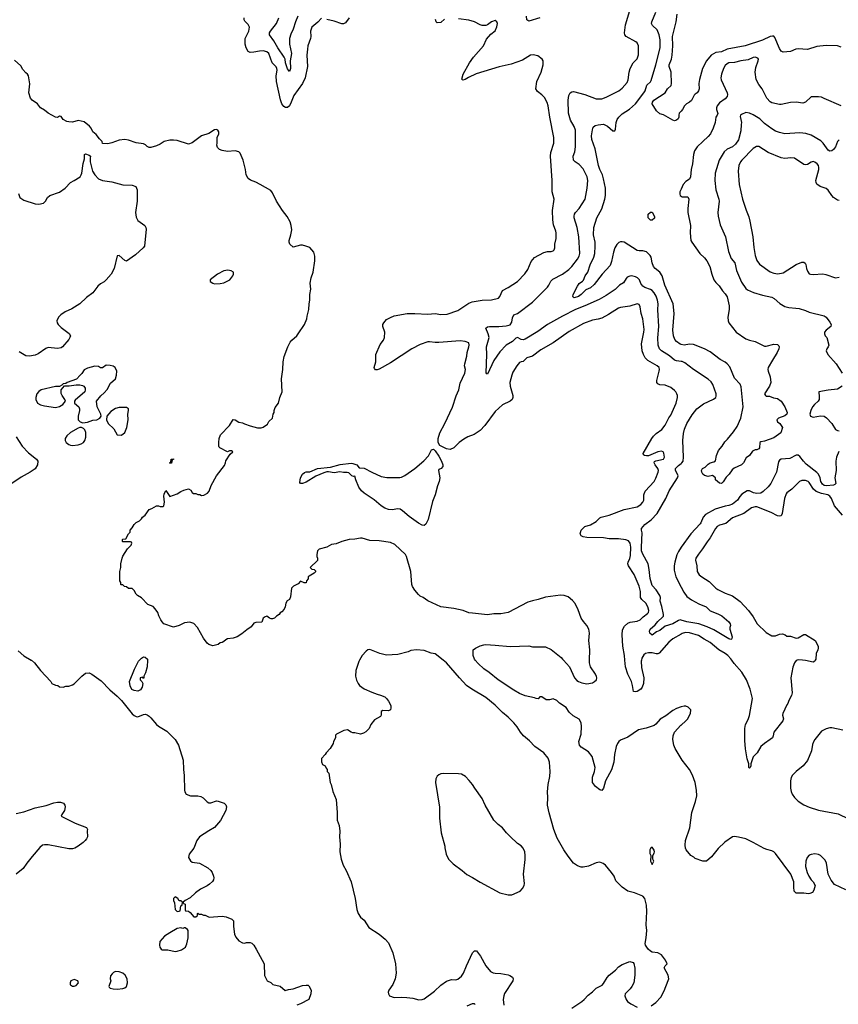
# Model space of a CAD drawing. Header units: inches. Extents: x 1678809 to 1859548, y 384609 to 522868.
# Tile 352 of 386: x 1822926 to 1831680, y 466319 to 476851. Entities that reach past the tile are written whole.
import ezdxf

# ---------------------------------------------------------------- set-up
doc = ezdxf.new("R2010")
doc.units = ezdxf.units.IN
doc.header["$MEASUREMENT"] = 0
for name, color, linetype in [('B8426', 7, 'Continuous'), ('B8427', 7, 'Continuous'), ('B8436', 7, 'Continuous'), ('B8437', 7, 'Continuous')]:
    doc.layers.add(name, color=color, linetype=linetype)

msp = doc.modelspace()

# ---------------------------------------------------------------- linework, layer by layer
at = {"layer": 'B8426', "color": 5}
for points, elevation in [([(1823051, 470000), (1823084, 469970), (1823147, 469890), (1823258, 469770), (1823270, 469752), (1823310, 469732), (1823334, 469730), (1823353, 469713), (1823390, 469712), (1823420, 469720), (1823450, 469721), (1823490, 469736), (1823510, 469747), (1823590, 469830), (1823630, 469862), (1823670, 469863), (1823699, 469850), (1823798, 469778), (1823890, 469681), (1823970, 469616), (1824016, 469570), (1824130, 469426), (1824150, 469407), (1824170, 469397), (1824190, 469395), (1824250, 469417), (1824270, 469421), (1824290, 469414), (1824310, 469402), (1824330, 469382), (1824390, 469311), (1824410, 469294), (1824500, 469240), (1824590, 469151), (1824626, 469090), (1824673, 468930), (1824677, 468830), (1824686, 468766), (1824687, 468610), (1824691, 468590), (1824707, 468567), (1824754, 468550), (1824830, 468548), (1824862, 468542), (1824887, 468527), (1824930, 468485), (1824950, 468475), (1824970, 468475), (1825030, 468495), (1825050, 468493), (1825112, 468470), (1825130, 468452), (1825136, 468430), (1825131, 468390), (1825074, 468286), (1825010, 468210), (1824950, 468176), (1824850, 468110), (1824821, 468070), (1824790, 467989), (1824737, 467923), (1824730, 467890), (1824752, 467852), (1824770, 467840), (1824850, 467827), (1824939, 467779), (1824971, 467751), (1824986, 467730), (1825000, 467690), (1825002, 467670), (1824998, 467650), (1824987, 467633), (1824957, 467603), (1824930, 467585), (1824859, 467550), (1824805, 467510), (1824750, 467458), (1824694, 467430), (1824674, 467410), (1824678, 467398), (1824694, 467390), (1824694, 467330), (1824698, 467318), (1824730, 467314), (1824750, 467302), (1824790, 467254), (1824810, 467254), (1824826, 467270), (1824826, 467290), (1824830, 467292), (1824842, 467282), (1824870, 467282), (1824890, 467272), (1824910, 467271), (1824952, 467252), (1825090, 467260), (1825135, 467255), (1825196, 467230), (1825213, 467210), (1825211, 467150), (1825223, 467070), (1825236, 467036), (1825270, 466998), (1825310, 466976), (1825330, 466971), (1825350, 466978), (1825390, 466978), (1825410, 466971), (1825430, 466951), (1825454, 466910), (1825539, 466750), (1825545, 466625), (1825574, 466570), (1825610, 466552), (1825634, 466530), (1825711, 466511), (1825765, 466465), (1825802, 466478), (1825850, 466485), (1825950, 466518), (1825990, 466525), (1826010, 466522), (1826017, 466517), (1826042, 466470), (1826038, 466430), (1826018, 466370), (1825930, 466323), (1825891, 466309)], 420), ([(1824294, 470000), (1824291, 469929), (1824270, 469866), (1824252, 469830), (1824252, 469808), (1824247, 469807), (1824238, 469818), (1824214, 469810), (1824214, 469790), (1824233, 469773), (1824242, 469750), (1824236, 469710), (1824218, 469682), (1824190, 469669), (1824150, 469674), (1824127, 469687), (1824106, 469726), (1824101, 469770), (1824155, 469905), (1824198, 469990), (1824208, 470000)], 420), ([(1826560, 470000), (1826553, 469987), (1826522, 469890), (1826518, 469830), (1826526, 469786), (1826544, 469750), (1826561, 469730), (1826610, 469694), (1826690, 469657), (1826750, 469635), (1826786, 469626), (1826830, 469606), (1826850, 469591), (1826870, 469562), (1826894, 469514), (1826896, 469490), (1826891, 469470), (1826870, 469459), (1826810, 469462), (1826792, 469450), (1826792, 469410), (1826784, 469396), (1826720, 469360), (1826681, 469310), (1826665, 469270), (1826627, 469233), (1826602, 469218), (1826570, 469209), (1826510, 469224), (1826490, 469224), (1826469, 469229), (1826430, 469253), (1826394, 469246), (1826314, 469210), (1826304, 469196), (1826302, 469170), (1826282, 469130), (1826278, 469110), (1826245, 469055), (1826202, 469010), (1826192, 468990), (1826152, 468948), (1826152, 468912), (1826165, 468885), (1826194, 468870), (1826204, 468844), (1826214, 468830), (1826214, 468810), (1826232, 468792), (1826246, 468690), (1826256, 468670), (1826274, 468594), (1826311, 468511), (1826321, 468370), (1826321, 468290), (1826341, 468230), (1826351, 468170), (1826347, 468110), (1826353, 468030), (1826351, 467950), (1826364, 467870), (1826386, 467806), (1826419, 467750), (1826470, 467630), (1826515, 467450), (1826531, 467331), (1826547, 467290), (1826570, 467250), (1826610, 467219), (1826661, 467141), (1826770, 467070), (1826835, 467015), (1826870, 466976), (1826916, 466870), (1826945, 466750), (1826953, 466650), (1826942, 466590), (1826915, 466530), (1826875, 466470), (1826868, 466450), (1826871, 466430), (1826881, 466410), (1826930, 466392), (1827010, 466396), (1827067, 466393), (1827130, 466384), (1827193, 466367), (1827230, 466370), (1827250, 466378), (1827362, 466458), (1827430, 466525), (1827490, 466567), (1827545, 466585), (1827590, 466581), (1827610, 466586), (1827650, 466621), (1827672, 466650), (1827703, 466730), (1827769, 466870), (1827790, 466891), (1827810, 466892), (1827853, 466833), (1827910, 466731), (1827962, 466670), (1827990, 466656), (1828010, 466652), (1828070, 466649), (1828150, 466635), (1828168, 466628), (1828195, 466610), (1828203, 466590), (1828201, 466570), (1828110, 466433), (1828102, 466410), (1828095, 466370), (1828102, 466310)], 440), ([(1829678, 466302), (1829730, 466339), (1829784, 466396), (1829819, 466461), (1829834, 466510), (1829867, 466590), (1829862, 466630), (1829819, 466710), (1829828, 466730), (1829849, 466750), (1829832, 466790), (1829790, 466846), (1829750, 466869), (1829690, 466876), (1829670, 466887), (1829645, 466910), (1829618, 466950), (1829613, 466970), (1829627, 467030), (1829631, 467109), (1829626, 467170), (1829634, 467310), (1829630, 467378), (1829610, 467449), (1829590, 467477), (1829502, 467510), (1829430, 467530), (1829370, 467570), (1829301, 467641), (1829282, 467690), (1829256, 467730), (1829190, 467806), (1829165, 467825), (1829130, 467838), (1829110, 467836), (1829090, 467832), (1829010, 467798), (1828950, 467784), (1828930, 467785), (1828890, 467801), (1828850, 467830), (1828790, 467905), (1828744, 467970), (1828675, 468095), (1828637, 468190), (1828587, 468367), (1828571, 468450), (1828575, 468530), (1828570, 468590), (1828576, 468670), (1828594, 468754), (1828598, 468810), (1828593, 468910), (1828579, 468950), (1828530, 469007), (1828436, 469076), (1828377, 469137), (1828315, 469190), (1828282, 469230), (1828247, 469287), (1828210, 469330), (1828150, 469391), (1828090, 469440), (1828010, 469520), (1827910, 469600), (1827760, 469690), (1827704, 469730), (1827628, 469810), (1827490, 469970), (1827453, 470000)], 440), ([(1830000, 469499), (1829950, 469482), (1829910, 469460), (1829835, 469405), (1829776, 469370), (1829730, 469317), (1829710, 469301), (1829627, 469273), (1829544, 469256), (1829430, 469175), (1829350, 469143), (1829333, 469130), (1829318, 469110), (1829305, 469075), (1829288, 468992), (1829278, 468910), (1829254, 468826), (1829192, 468708), (1829170, 468629), (1829150, 468605), (1829130, 468612), (1829082, 468650), (1829050, 468690), (1829052, 468750), (1829073, 468810), (1829080, 468850), (1829047, 468970), (1829010, 469020), (1828929, 469069), (1828911, 469091), (1828906, 469130), (1828930, 469210), (1828934, 469290), (1828930, 469330), (1828910, 469369), (1828844, 469404), (1828802, 469442), (1828770, 469494), (1828700, 469540), (1828670, 469568), (1828630, 469588), (1828590, 469575), (1828556, 469576), (1828510, 469608), (1828490, 469608), (1828470, 469588), (1828450, 469589), (1828430, 469598), (1828330, 469619), (1828270, 469645), (1828210, 469679), (1828041, 469790), (1827947, 469867), (1827890, 469908), (1827830, 469964), (1827798, 470000)], 420), ([(1828741, 470000), (1828806, 469930), (1828859, 469810), (1828883, 469783), (1828903, 469770), (1828936, 469756), (1828990, 469747), (1829050, 469759), (1829073, 469770), (1829094, 469790), (1829098, 469810), (1829094, 469826), (1829084, 469850), (1829030, 469930), (1829020, 469970), (1829021, 470000)], 420), ([(1829574, 470000), (1829571, 469989), (1829577, 469923), (1829600, 469810), (1829597, 469750), (1829583, 469710), (1829570, 469690), (1829530, 469664), (1829510, 469660), (1829490, 469663), (1829479, 469730), (1829467, 469770), (1829429, 469850), (1829406, 469930), (1829398, 470000)], 380), ([(1830000, 468949), (1829935, 469055), (1829920, 469090), (1829910, 469150), (1829915, 469190), (1829930, 469230), (1829997, 469303), (1830000, 469305)], 420), ([(1822890, 468358), (1822970, 468379), (1823090, 468420), (1823210, 468444), (1823290, 468474), (1823330, 468481), (1823361, 468481), (1823395, 468470), (1823409, 468450), (1823413, 468430), (1823405, 468390), (1823378, 468350), (1823371, 468330), (1823518, 468258), (1823642, 468210), (1823651, 468190), (1823647, 468173), (1823650, 468110), (1823642, 468090), (1823628, 468070), (1823605, 468050), (1823550, 468010), (1823515, 467990), (1823490, 467981), (1823450, 467980), (1823230, 468025), (1823190, 468026), (1823170, 468020), (1823143, 467997), (1823061, 467899), (1823004, 467830), (1822962, 467770), (1822890, 467712)], 380), ([(1828830, 466278), (1828939, 466350), (1828964, 466370), (1829004, 466416), (1829050, 466451), (1829089, 466490), (1829155, 466525), (1829170, 466541), (1829210, 466607), (1829230, 466630), (1829296, 466684), (1829330, 466719), (1829370, 466744), (1829450, 466775), (1829486, 466766), (1829494, 466754), (1829504, 466704), (1829504, 466630), (1829493, 466550), (1829473, 466510), (1829456, 466484), (1829401, 466430), (1829398, 466410), (1829411, 466370), (1829425, 466350), (1829462, 466322), (1829530, 466288)], 440), ([(1827710, 466303), (1827767, 466327), (1827787, 466327), (1827796, 466316)], 420)]:
    msp.add_lwpolyline(points, dxfattribs=dict(at, elevation=elevation))
for points, elevation in [([(1827453, 468787), (1827430, 468785), (1827407, 468773), (1827390, 468759), (1827375, 468730), (1827373, 468690), (1827414, 468426), (1827416, 468310), (1827432, 468152), (1827471, 468010), (1827471, 467991), (1827486, 467926), (1827511, 467871), (1827561, 467821), (1827659, 467750), (1827707, 467707), (1827770, 467675), (1827850, 467625), (1828061, 467510), (1828150, 467488), (1828190, 467488), (1828279, 467530), (1828304, 467556), (1828321, 467590), (1828325, 467610), (1828315, 467710), (1828332, 467868), (1828332, 467910), (1828327, 467950), (1828310, 467989), (1828290, 468013), (1828250, 468039), (1828172, 468112), (1828132, 468152), (1828090, 468205), (1828042, 468242), (1827995, 468290), (1827903, 468450), (1827870, 468519), (1827792, 468632), (1827770, 468670), (1827734, 468714), (1827695, 468755), (1827650, 468779), (1827617, 468783)], 460), ([(1829690, 467998), (1829670, 467986), (1829666, 467970), (1829666, 467930), (1829674, 467910), (1829672, 467850), (1829690, 467814), (1829708, 467850), (1829698, 467870), (1829698, 467910), (1829710, 467934), (1829713, 467950), (1829710, 467966)], 440), ([(1824590, 467469), (1824571, 467450), (1824571, 467430), (1824583, 467403), (1824590, 467334), (1824610, 467312), (1824630, 467314), (1824642, 467318), (1824648, 467372), (1824662, 467378), (1824666, 467410), (1824650, 467426), (1824630, 467426), (1824618, 467450)], 420), ([(1824650, 467138), (1824610, 467129), (1824530, 467084), (1824474, 467046), (1824426, 466990), (1824421, 466950), (1824425, 466930), (1824438, 466910), (1824450, 466901), (1824510, 466903), (1824590, 466883), (1824610, 466886), (1824657, 466903), (1824698, 466930), (1824715, 466965), (1824729, 467030), (1824728, 467108), (1824720, 467120), (1824695, 467135), (1824685, 467135), (1824670, 467128)], 420), ([(1823951, 466669), (1823930, 466659), (1823914, 466646), (1823898, 466622), (1823895, 466590), (1823899, 466570), (1823881, 466510), (1823883, 466503), (1823892, 466490), (1823925, 466485), (1823970, 466481), (1824030, 466486), (1824050, 466494), (1824067, 466510), (1824079, 466550), (1824076, 466590), (1824055, 466630), (1824030, 466653), (1823990, 466666)], 420), ([(1823510, 466584), (1823472, 466570), (1823465, 466550), (1823466, 466530), (1823470, 466526), (1823491, 466511), (1823510, 466511), (1823530, 466518), (1823555, 466550), (1823548, 466570)], 420)]:
    msp.add_lwpolyline(points, close=True, dxfattribs=dict(at, elevation=elevation))
at = {"layer": 'B8427', "color": 5}
for points, elevation in [([(1830000, 473195), (1829950, 473202), (1829930, 473209), (1829875, 473255), (1829788, 473308), (1829769, 473329), (1829754, 473370), (1829749, 473449), (1829760, 473570), (1829751, 473749), (1829754, 473810), (1829748, 473850), (1829733, 473893), (1829712, 473930), (1829690, 473954), (1829670, 473966), (1829610, 473988), (1829590, 474002), (1829570, 474030), (1829553, 474070), (1829534, 474090), (1829510, 474102), (1829470, 474110), (1829450, 474108), (1829423, 474097), (1829410, 474084), (1829383, 474037), (1829340, 474010), (1829295, 473965), (1829199, 473901), (1829121, 473859), (1828970, 473791), (1828870, 473752), (1828730, 473681), (1828570, 473590), (1828466, 473514), (1828330, 473433), (1828310, 473426), (1828290, 473430), (1828250, 473451), (1828230, 473444), (1828195, 473410), (1828130, 473368), (1828060, 473300), (1827996, 473204), (1827930, 473059), (1827922, 473062), (1827914, 473074), (1827920, 473270), (1827918, 473350), (1827945, 473450), (1827937, 473490), (1827912, 473550), (1827930, 473564), (1827951, 473569), (1828050, 473569), (1828130, 473578), (1828172, 473588), (1828190, 473616), (1828197, 473663), (1828210, 473693), (1828250, 473710), (1828411, 473830), (1828569, 473991), (1828585, 474010), (1828607, 474053), (1828626, 474074), (1828731, 474129), (1828800, 474180), (1828830, 474210), (1828892, 474290), (1828910, 474322), (1828915, 474350), (1828907, 474530), (1828889, 474630), (1828855, 474730), (1828854, 474750), (1828859, 474770), (1828871, 474789), (1828909, 474831), (1828972, 474930), (1828993, 475050), (1829001, 475130), (1828994, 475170), (1828950, 475257), (1828910, 475301), (1828867, 475330), (1828848, 475350), (1828846, 475390), (1828861, 475439), (1828869, 475490), (1828869, 475669), (1828857, 475710), (1828815, 475775), (1828796, 475850), (1828792, 475990), (1828798, 476041), (1828811, 476069), (1828830, 476080), (1828850, 476083), (1828970, 476050), (1829090, 476006), (1829130, 476003), (1829150, 476006), (1829197, 476023), (1829334, 476090), (1829370, 476117), (1829422, 476178), (1829433, 476207), (1829443, 476290), (1829453, 476330), (1829486, 476390), (1829529, 476431), (1829545, 476475), (1829542, 476570), (1829530, 476602), (1829516, 476616), (1829410, 476670), (1829396, 476690), (1829393, 476710), (1829405, 476795), (1829450, 476950)], 360), ([(1830000, 473378), (1829990, 473380), (1829950, 473408), (1829933, 473430), (1829917, 473470), (1829911, 473530), (1829924, 473710), (1829913, 473810), (1829825, 474010), (1829798, 474110), (1829770, 474150), (1829720, 474190), (1829705, 474210), (1829689, 474250), (1829678, 474310), (1829669, 474330), (1829630, 474369), (1829590, 474380), (1829550, 474379), (1829530, 474383), (1829390, 474471), (1829370, 474476), (1829350, 474475), (1829332, 474468), (1829310, 474448), (1829289, 474410), (1829275, 474365), (1829256, 474264), (1829239, 474221), (1829155, 474130), (1829070, 474018), (1829030, 473984), (1828979, 473961), (1828932, 473910), (1828901, 473890), (1828857, 473877), (1828843, 473883), (1828840, 473890), (1828844, 473910), (1828890, 474002), (1828910, 474029), (1828946, 474054), (1828955, 474065), (1828974, 474110), (1829001, 474150), (1829027, 474230), (1829066, 474310), (1829077, 474350), (1829081, 474430), (1829079, 474470), (1829061, 474550), (1829065, 474630), (1829099, 474730), (1829152, 474828), (1829183, 474930), (1829189, 474970), (1829190, 475050), (1829169, 475150), (1829158, 475190), (1829129, 475250), (1829115, 475290), (1829081, 475470), (1829043, 475570), (1829041, 475610), (1829050, 475674), (1829060, 475700), (1829080, 475720), (1829112, 475728), (1829170, 475733), (1829213, 475713), (1829270, 475664), (1829290, 475661), (1829299, 475681), (1829303, 475750), (1829317, 475783), (1829333, 475807), (1829370, 475843), (1829447, 475893), (1829510, 475952), (1829602, 476070), (1829615, 476090), (1829634, 476150), (1829673, 476187), (1829680, 476200), (1829730, 476370), (1829774, 476550), (1829775, 476635), (1829764, 476690), (1829742, 476742), (1829693, 476790), (1829683, 476810), (1829685, 476830), (1829730, 476930)], 340), ([(1826152, 476868), (1826114, 476826), (1826050, 476771), (1826036, 476730), (1826040, 476670), (1826037, 476650), (1826009, 476570), (1826003, 476537), (1825998, 476470), (1826004, 476350), (1825979, 476230), (1825950, 476170), (1825859, 476041), (1825830, 475968), (1825810, 475931), (1825790, 475911), (1825770, 475911), (1825750, 475923), (1825730, 475951), (1825714, 475994), (1825673, 476190), (1825668, 476250), (1825679, 476310), (1825677, 476330), (1825667, 476347), (1825627, 476390), (1825591, 476490), (1825569, 476509), (1825530, 476518), (1825490, 476516), (1825430, 476503), (1825390, 476500), (1825370, 476511), (1825347, 476550), (1825337, 476590), (1825336, 476630), (1825339, 476650), (1825377, 476730), (1825382, 476770), (1825370, 476801), (1825334, 476834), (1825326, 476850), (1825326, 476870)], 380), ([(1825899, 476890), (1825875, 476830), (1825851, 476750), (1825824, 476696), (1825813, 476650), (1825810, 476590), (1825833, 476490), (1825820, 476410), (1825822, 476330), (1825810, 476297), (1825790, 476325), (1825770, 476389), (1825765, 476430), (1825755, 476450), (1825687, 476550), (1825645, 476625), (1825598, 476690), (1825599, 476710), (1825607, 476730), (1825672, 476810), (1825696, 476870)], 360), ([(1826448, 476872), (1826410, 476818), (1826390, 476808), (1826370, 476808), (1826290, 476837), (1826210, 476854)], 380), ([(1829398, 470000), (1829393, 470050), (1829375, 470150), (1829370, 470270), (1829374, 470326), (1829395, 470365), (1829430, 470395), (1829454, 470406), (1829530, 470417), (1829562, 470430), (1829595, 470465), (1829641, 470499), (1829650, 470510), (1829654, 470530), (1829643, 470570), (1829622, 470610), (1829579, 470650), (1829564, 470670), (1829564, 470736), (1829552, 470790), (1829496, 470916), (1829436, 471010), (1829431, 471030), (1829433, 471050), (1829451, 471089), (1829459, 471121), (1829460, 471210), (1829453, 471253), (1829437, 471277), (1829408, 471288), (1829330, 471298), (1829230, 471298), (1829170, 471309), (1828990, 471313), (1828950, 471321), (1828930, 471330), (1828918, 471350), (1828930, 471390), (1828970, 471430), (1829030, 471446), (1829090, 471482), (1829130, 471522), (1829145, 471530), (1829230, 471551), (1829390, 471611), (1829530, 471640), (1829570, 471665), (1829590, 471689), (1829599, 471710), (1829602, 471770), (1829614, 471806), (1829711, 471910), (1829730, 471948), (1829752, 472010), (1829757, 472030), (1829751, 472050), (1829721, 472090), (1829712, 472110), (1829716, 472124), (1829730, 472134), (1829810, 472149), (1829820, 472170), (1829816, 472216), (1829808, 472228), (1829790, 472235), (1829750, 472228), (1829650, 472185), (1829630, 472184), (1829606, 472190), (1829598, 472198), (1829595, 472210), (1829686, 472370), (1829705, 472395), (1829734, 472426), (1829793, 472467), (1829830, 472514), (1829869, 472591), (1829890, 472622), (1829947, 472750), (1829962, 472810), (1829961, 472830), (1829955, 472850), (1829943, 472870), (1829930, 472885), (1829890, 472915), (1829830, 472941), (1829770, 472946), (1829750, 472955), (1829741, 472970), (1829739, 472990), (1829765, 473090), (1829768, 473110), (1829763, 473130), (1829743, 473150), (1829644, 473204), (1829615, 473235), (1829596, 473270), (1829583, 473310), (1829576, 473384), (1829601, 473510), (1829603, 473537), (1829588, 473650), (1829571, 473710), (1829561, 473781), (1829550, 473805), (1829530, 473811), (1829450, 473786), (1829350, 473773), (1829330, 473766), (1829222, 473698), (1829150, 473660), (1829112, 473648), (1829050, 473637), (1828957, 473603), (1828803, 473517), (1828630, 473394), (1828500, 473320), (1828410, 473251), (1828350, 473235), (1828310, 473196), (1828290, 473193), (1828270, 473183), (1828242, 473150), (1828201, 473079), (1828189, 473050), (1828169, 472971), (1828170, 472930), (1828201, 472830), (1828200, 472810), (1828193, 472790), (1828170, 472770), (1828090, 472730), (1828010, 472661), (1827901, 472510), (1827850, 472455), (1827787, 472413), (1827720, 472390), (1827675, 472365), (1827627, 472330), (1827570, 472271), (1827530, 472254), (1827490, 472260), (1827418, 472298), (1827400, 472330), (1827402, 472370), (1827419, 472430), (1827473, 472530), (1827553, 472707), (1827592, 472828), (1827622, 472890), (1827638, 472962), (1827688, 473070), (1827693, 473110), (1827684, 473150), (1827686, 473170), (1827707, 473253), (1827711, 473290), (1827730, 473350), (1827733, 473370), (1827730, 473393), (1827690, 473410), (1827635, 473415), (1827410, 473398), (1827370, 473398), (1827310, 473406), (1827290, 473404), (1827210, 473376), (1827118, 473330), (1826890, 473180), (1826770, 473113), (1826750, 473106), (1826730, 473107), (1826721, 473121), (1826718, 473130), (1826733, 473190), (1826736, 473270), (1826782, 473378), (1826818, 473422), (1826828, 473452), (1826830, 473510), (1826810, 473569), (1826811, 473590), (1826820, 473610), (1826850, 473643), (1826890, 473667), (1826930, 473684), (1827070, 473709), (1827150, 473710), (1827290, 473701), (1827370, 473710), (1827430, 473699), (1827499, 473701), (1827610, 473742), (1827730, 473818), (1827766, 473834), (1827870, 473850), (1827970, 473854), (1828047, 473873), (1828060, 473890), (1828090, 473955), (1828150, 473985), (1828249, 474051), (1828328, 474132), (1828360, 474180), (1828396, 474264), (1828432, 474308), (1828530, 474362), (1828570, 474373), (1828610, 474370), (1828630, 474378), (1828641, 474390), (1828648, 474410), (1828648, 474450), (1828662, 474510), (1828663, 474570), (1828661, 474590), (1828635, 474655), (1828627, 474710), (1828624, 474810), (1828641, 474930), (1828621, 475010), (1828619, 475130), (1828603, 475390), (1828607, 475430), (1828637, 475530), (1828639, 475590), (1828595, 475810), (1828576, 475930), (1828566, 475966), (1828539, 476019), (1828510, 476047), (1828462, 476082), (1828447, 476110), (1828457, 476190), (1828504, 476290), (1828524, 476370), (1828524, 476410), (1828513, 476430), (1828466, 476466), (1828416, 476476), (1828390, 476473), (1828302, 476418), (1828183, 476377), (1828054, 476346), (1827808, 476272), (1827727, 476233), (1827690, 476210), (1827664, 476204), (1827654, 476214), (1827668, 476270), (1827736, 476390), (1827780, 476450), (1827886, 476570), (1827918, 476642), (1827964, 476696), (1828010, 476732), (1828030, 476774), (1828034, 476810), (1828028, 476830), (1828010, 476842), (1827970, 476828), (1827930, 476795), (1827910, 476789), (1827870, 476789), (1827850, 476795), (1827790, 476829), (1827730, 476847), (1827618, 476862)], 380), ([(1827470, 476858), (1827430, 476822), (1827390, 476818), (1827378, 476830), (1827374, 476854)], 380), ([(1828489, 476871), (1828370, 476835), (1828350, 476850), (1828347, 476890)], 360), ([(1830000, 475874), (1829979, 475850), (1829973, 475830), (1829975, 475810), (1829968, 475790), (1829950, 475776), (1829930, 475771), (1829910, 475776), (1829810, 475832), (1829770, 475845), (1829737, 475877), (1829690, 475950), (1829693, 475970), (1829709, 475990), (1829827, 476070), (1829854, 476110), (1829891, 476149), (1829897, 476170), (1829891, 476289), (1829871, 476350), (1829873, 476370), (1829898, 476430), (1829904, 476470), (1829909, 476570), (1829907, 476673), (1829945, 476830), (1829956, 476910)], 320), ([(1829021, 470000), (1829024, 470110), (1829013, 470210), (1829018, 470290), (1829013, 470330), (1828990, 470372), (1828954, 470414), (1828932, 470450), (1828899, 470539), (1828866, 470606), (1828839, 470639), (1828790, 470676), (1828750, 470690), (1828710, 470694), (1828550, 470675), (1828470, 470648), (1828410, 470636), (1828361, 470619), (1828151, 470510), (1828070, 470495), (1827997, 470497), (1827930, 470486), (1827770, 470501), (1827730, 470508), (1827670, 470530), (1827570, 470553), (1827430, 470570), (1827290, 470634), (1827241, 470670), (1827210, 470684), (1827190, 470701), (1827150, 470750), (1827128, 470788), (1827121, 470810), (1827108, 470950), (1827061, 471110), (1827050, 471130), (1826937, 471237), (1826890, 471258), (1826770, 471277), (1826670, 471280), (1826590, 471304), (1826570, 471306), (1826510, 471295), (1826450, 471290), (1826371, 471270), (1826310, 471245), (1826262, 471238), (1826212, 471210), (1826130, 471189), (1826111, 471170), (1826105, 471130), (1826105, 471110), (1826111, 471090), (1826110, 471066), (1826034, 470990), (1826050, 470974), (1826074, 470970), (1826090, 470954), (1826090, 470946), (1826074, 470930), (1826020, 470900), (1826012, 470890), (1826012, 470870), (1825992, 470850), (1825990, 470828), (1825968, 470828), (1825930, 470846), (1825904, 470816), (1825854, 470790), (1825834, 470770), (1825822, 470678), (1825811, 470649), (1825787, 470633), (1825771, 470610), (1825765, 470570), (1825755, 470545), (1825730, 470518), (1825712, 470508), (1825702, 470490), (1825672, 470470), (1825652, 470450), (1825630, 470442), (1825617, 470443), (1825598, 470450), (1825570, 470469), (1825550, 470462), (1825530, 470448), (1825514, 470406), (1825450, 470404), (1825430, 470395), (1825403, 470357), (1825354, 470326), (1825300, 470280), (1825250, 470249), (1825210, 470235), (1825150, 470228), (1825130, 470218), (1825110, 470198), (1825090, 470188), (1825070, 470186), (1825050, 470168), (1824990, 470155), (1824950, 470169), (1824930, 470182), (1824890, 470235), (1824829, 470350), (1824790, 470393), (1824745, 470405), (1824690, 470399), (1824630, 470369), (1824570, 470354), (1824469, 470389), (1824450, 470409), (1824437, 470430), (1824414, 470474), (1824402, 470510), (1824375, 470550), (1824353, 470573), (1824296, 470596), (1824228, 470668), (1824186, 470690), (1824170, 470706), (1824150, 470746), (1824130, 470766), (1824090, 470768), (1824070, 470786), (1824048, 470788), (1824030, 470806), (1824010, 470806), (1824006, 470810), (1824006, 470830), (1823998, 470850), (1823998, 470950), (1824008, 470990), (1824008, 471030), (1824022, 471090), (1824029, 471111), (1824078, 471190), (1824118, 471230), (1824126, 471250), (1824122, 471262), (1824110, 471266), (1824030, 471266), (1824026, 471270), (1824026, 471290), (1824030, 471294), (1824062, 471298), (1824088, 471352), (1824106, 471370), (1824106, 471390), (1824130, 471414), (1824149, 471451), (1824170, 471472), (1824208, 471492), (1824228, 471512), (1824238, 471530), (1824268, 471552), (1824310, 471611), (1824338, 471622), (1824390, 471652), (1824412, 471652), (1824430, 471642), (1824456, 471644), (1824468, 471652), (1824473, 471690), (1824466, 471754), (1824470, 471774), (1824490, 471814), (1824530, 471752), (1824610, 471778), (1824650, 471805), (1824682, 471818), (1824730, 471831), (1824757, 471817), (1824770, 471794), (1824784, 471784), (1824810, 471782), (1824830, 471772), (1824852, 471772), (1824870, 471762), (1824896, 471764), (1824935, 471785), (1824954, 471806), (1824975, 471870), (1825029, 471970), (1825116, 472084), (1825128, 472110), (1825129, 472131), (1825176, 472204), (1825206, 472230), (1825190, 472238), (1825170, 472238), (1825148, 472228), (1825066, 472270), (1825058, 472278), (1825055, 472290), (1825055, 472330), (1825059, 472370), (1825074, 472410), (1825170, 472511), (1825210, 472575), (1825230, 472571), (1825270, 472547), (1825310, 472539), (1825330, 472527), (1825390, 472506), (1825470, 472487), (1825510, 472487), (1825530, 472491), (1825577, 472523), (1825590, 472552), (1825628, 472590), (1825638, 472630), (1825648, 472650), (1825649, 472670), (1825658, 472702), (1825693, 472750), (1825709, 472810), (1825732, 472870), (1825724, 473010), (1825741, 473110), (1825742, 473190), (1825753, 473247), (1825795, 473350), (1825820, 473400), (1825837, 473423), (1825889, 473470), (1825905, 473490), (1825970, 473591), (1825995, 473650), (1825999, 473681), (1826019, 473750), (1826021, 473810), (1826029, 473850), (1826029, 473910), (1826041, 473970), (1826034, 474034), (1826044, 474090), (1826063, 474150), (1826081, 474270), (1826083, 474323), (1826070, 474366), (1826030, 474415), (1825986, 474430), (1825950, 474439), (1825930, 474439), (1825850, 474418), (1825815, 474450), (1825807, 474470), (1825807, 474490), (1825827, 474550), (1825837, 474603), (1825830, 474649), (1825817, 474690), (1825786, 474746), (1825736, 474810), (1825673, 474910), (1825630, 474998), (1825610, 475023), (1825498, 475090), (1825450, 475114), (1825394, 475134), (1825370, 475152), (1825348, 475190), (1825340, 475250), (1825317, 475350), (1825283, 475423), (1825270, 475439), (1825230, 475450), (1825150, 475440), (1825092, 475452), (1825064, 475464), (1825043, 475483), (1825034, 475510), (1825039, 475530), (1825037, 475590), (1825054, 475630), (1825055, 475650), (1825046, 475670), (1825030, 475675), (1825010, 475674), (1824950, 475633), (1824870, 475609), (1824770, 475534), (1824730, 475521), (1824610, 475559), (1824570, 475564), (1824530, 475562), (1824470, 475549), (1824430, 475519), (1824390, 475501), (1824330, 475485), (1824310, 475485), (1824290, 475495), (1824270, 475514), (1824250, 475523), (1824170, 475534), (1824090, 475564), (1824049, 475571), (1823990, 475564), (1823910, 475533), (1823870, 475525), (1823810, 475526), (1823808, 475550), (1823778, 475578), (1823743, 475623), (1823710, 475650), (1823690, 475690), (1823672, 475712), (1823617, 475757), (1823550, 475773), (1823490, 475755), (1823450, 475758), (1823430, 475762), (1823390, 475782), (1823370, 475815), (1823350, 475818), (1823330, 475806), (1823308, 475808), (1823229, 475850), (1823190, 475884), (1823149, 475909), (1823118, 475950), (1823058, 475990), (1823042, 476010), (1823024, 476070), (1823034, 476166), (1823019, 476250), (1823010, 476268), (1822990, 476282), (1822958, 476318), (1822937, 476357), (1822870, 476419)], 420), ([(1822913, 474993), (1822927, 474950), (1822970, 474922), (1823090, 474881), (1823130, 474877), (1823181, 474890), (1823203, 474910), (1823224, 474950), (1823247, 474970), (1823350, 475006), (1823411, 475050), (1823469, 475111), (1823510, 475130), (1823571, 475169), (1823585, 475190), (1823592, 475210), (1823606, 475314), (1823618, 475362), (1823618, 475410), (1823630, 475418), (1823670, 475402), (1823682, 475390), (1823678, 475370), (1823681, 475330), (1823705, 475230), (1823728, 475190), (1823768, 475148), (1823810, 475130), (1823910, 475118), (1824030, 475086), (1824130, 475080), (1824167, 475067), (1824181, 475030), (1824183, 474910), (1824166, 474790), (1824170, 474738), (1824190, 474703), (1824264, 474650), (1824275, 474630), (1824277, 474610), (1824259, 474430), (1824246, 474410), (1824163, 474337), (1824070, 474269), (1824050, 474275), (1823990, 474327), (1823970, 474324), (1823938, 474190), (1823904, 474130), (1823850, 474068), (1823830, 474048), (1823790, 474026), (1823760, 474000), (1823707, 473930), (1823639, 473881), (1823568, 473810), (1823483, 473757), (1823414, 473726), (1823365, 473695), (1823341, 473670), (1823324, 473630), (1823326, 473610), (1823336, 473590), (1823370, 473558), (1823455, 473495), (1823468, 473470), (1823463, 473450), (1823450, 473430), (1823385, 473350), (1823370, 473341), (1823330, 473334), (1823230, 473345), (1823205, 473335), (1823123, 473277), (1823090, 473262), (1823030, 473252), (1822990, 473256), (1822919, 473299)], 420), ([(1830000, 475040), (1829987, 475010), (1829984, 474984), (1829989, 474969), (1830000, 474963)], 340), ([(1822890, 472390), (1822954, 472290), (1823019, 472219), (1823107, 472150), (1823119, 472130), (1823115, 472090), (1823090, 472047), (1823039, 472010), (1822943, 471957), (1822842, 471890)], 420), ([(1830000, 470429), (1829990, 470431), (1829970, 470425), (1829910, 470388), (1829830, 470362), (1829770, 470319), (1829737, 470303), (1829690, 470267), (1829666, 470290), (1829662, 470310), (1829669, 470330), (1829722, 470378), (1829750, 470415), (1829801, 470459), (1829809, 470470), (1829811, 470490), (1829793, 470573), (1829774, 470630), (1829777, 470670), (1829773, 470690), (1829732, 470752), (1829690, 470799), (1829668, 470872), (1829659, 470970), (1829648, 471030), (1829590, 471134), (1829577, 471170), (1829574, 471210), (1829583, 471363), (1829575, 471390), (1829575, 471410), (1829611, 471450), (1829680, 471500), (1829743, 471570), (1829836, 471730), (1829870, 471810), (1829961, 471950), (1829966, 471970), (1829961, 471990), (1829938, 472030), (1829939, 472050), (1829970, 472083), (1830000, 472104)], 360), ([(1830000, 471210), (1830000, 471210), (1829970, 471162), (1829953, 471127), (1829932, 471050), (1829925, 471010), (1829924, 470964), (1829944, 470890), (1830000, 470780)], 360), ([(1830000, 470279), (1829910, 470228), (1829868, 470192), (1829765, 470075), (1829750, 470069), (1829731, 470069), (1829690, 470079), (1829650, 470078), (1829618, 470070), (1829602, 470058), (1829578, 470022), (1829574, 470000)], 380), ([(1822910, 470101), (1822970, 470047), (1823050, 470001), (1823051, 470000)], 420), ([(1827453, 470000), (1827369, 470069), (1827325, 470075), (1827250, 470105), (1827170, 470112), (1827110, 470103), (1827082, 470090), (1826970, 470062), (1826850, 470055), (1826778, 470070), (1826670, 470115), (1826650, 470109), (1826630, 470095), (1826587, 470050), (1826560, 470000)], 440), ([(1827798, 470000), (1827790, 470010), (1827775, 470050), (1827774, 470110), (1827802, 470130), (1827850, 470153), (1827890, 470165), (1827910, 470167), (1828010, 470161), (1828170, 470145), (1828370, 470153), (1828410, 470144), (1828550, 470141), (1828610, 470114), (1828718, 470030), (1828731, 470011), (1828741, 470000)], 420), ([(1824208, 470000), (1824230, 470022), (1824250, 470034), (1824267, 470033), (1824294, 470010), (1824294, 470000)], 420)]:
    msp.add_lwpolyline(points, dxfattribs=dict(at, elevation=elevation))
for points, elevation in [([(1829670, 474706), (1829647, 474733), (1829646, 474770), (1829670, 474794), (1829690, 474794), (1829713, 474747), (1829713, 474727), (1829690, 474706)], 320), ([(1825152, 474172), (1825110, 474164), (1825041, 474130), (1824962, 474070), (1824962, 474050), (1824990, 474031), (1825010, 474026), (1825070, 474028), (1825110, 474037), (1825172, 474068), (1825205, 474110), (1825214, 474130), (1825212, 474152), (1825186, 474166)], 440), ([(1823850, 473154), (1823810, 473128), (1823790, 473128), (1823770, 473142), (1823730, 473145), (1823650, 473124), (1823616, 473104), (1823590, 473065), (1823571, 473050), (1823534, 473006), (1823434, 472970), (1823420, 472960), (1823390, 472955), (1823378, 472942), (1823352, 472928), (1823310, 472929), (1823156, 472890), (1823130, 472875), (1823108, 472850), (1823098, 472810), (1823099, 472790), (1823116, 472750), (1823150, 472731), (1823190, 472720), (1823310, 472703), (1823350, 472715), (1823386, 472734), (1823415, 472770), (1823409, 472790), (1823379, 472830), (1823369, 472851), (1823368, 472892), (1823407, 472933), (1823454, 472934), (1823530, 472946), (1823570, 472946), (1823599, 472939), (1823611, 472930), (1823626, 472910), (1823627, 472890), (1823621, 472870), (1823520, 472780), (1823511, 472770), (1823511, 472750), (1823558, 472710), (1823566, 472690), (1823567, 472670), (1823551, 472610), (1823552, 472570), (1823571, 472551), (1823600, 472540), (1823650, 472546), (1823710, 472566), (1823750, 472571), (1823782, 472590), (1823798, 472610), (1823795, 472630), (1823756, 472710), (1823749, 472770), (1823792, 472828), (1823830, 472859), (1823863, 472897), (1823896, 472964), (1823949, 473010), (1823962, 473050), (1823964, 473090), (1823948, 473130), (1823925, 473145), (1823892, 473152)], 440), ([(1824070, 472702), (1823990, 472701), (1823950, 472693), (1823900, 472660), (1823858, 472610), (1823856, 472570), (1823871, 472531), (1823934, 472474), (1823970, 472411), (1824010, 472407), (1824030, 472417), (1824050, 472436), (1824072, 472490), (1824086, 472570), (1824083, 472630), (1824089, 472670), (1824088, 472690)], 440), ([(1823570, 472489), (1823550, 472482), (1823470, 472437), (1823430, 472401), (1823411, 472370), (1823411, 472350), (1823422, 472330), (1823450, 472308), (1823470, 472299), (1823490, 472297), (1823550, 472305), (1823585, 472315), (1823609, 472330), (1823624, 472350), (1823633, 472387), (1823634, 472434), (1823623, 472463), (1823610, 472478), (1823588, 472488)], 440), ([(1827250, 471441), (1827230, 471444), (1827190, 471467), (1827090, 471538), (1827019, 471599), (1826995, 471615), (1826970, 471620), (1826910, 471607), (1826870, 471611), (1826830, 471626), (1826790, 471652), (1826716, 471716), (1826610, 471785), (1826581, 471810), (1826551, 471851), (1826520, 471930), (1826510, 471969), (1826494, 471966), (1826478, 471970), (1826445, 472005), (1826429, 472009), (1826390, 472008), (1826350, 472015), (1826290, 472003), (1826230, 472014), (1826210, 472013), (1826177, 472003), (1826093, 471967), (1825990, 471905), (1825949, 471889), (1825929, 471889), (1825922, 471902), (1825929, 471950), (1825952, 471990), (1825970, 472006), (1825990, 472013), (1826030, 472016), (1826110, 472050), (1826250, 472066), (1826353, 472093), (1826470, 472108), (1826490, 472105), (1826530, 472090), (1826556, 472056), (1826610, 472055), (1826690, 472010), (1826790, 471963), (1826853, 471953), (1826990, 471953), (1827010, 471957), (1827044, 471976), (1827150, 472050), (1827249, 472131), (1827296, 472184), (1827330, 472251), (1827350, 472256), (1827370, 472238), (1827410, 472182), (1827438, 472130), (1827451, 472090), (1827451, 472070), (1827434, 472050), (1827410, 472038), (1827405, 472030), (1827418, 471950), (1827412, 471910), (1827394, 471866), (1827369, 471770), (1827342, 471698), (1827294, 471506), (1827270, 471455)], 380), ([(1824530, 472106), (1824529, 472111), (1824542, 472118), (1824546, 472150), (1824570, 472154), (1824570, 472146), (1824558, 472142), (1824550, 472106)], 420)]:
    msp.add_lwpolyline(points, close=True, dxfattribs=dict(at, elevation=elevation))
at = {"layer": 'B8436', "color": 5}
for points, elevation in [([(1831239, 470000), (1831230, 469996), (1831210, 469972), (1831194, 469926), (1831173, 469810), (1831187, 469650), (1831179, 469621), (1831151, 469570), (1831142, 469538), (1831130, 469522), (1831087, 469430), (1831085, 469410), (1831094, 469374), (1831086, 469350), (1830990, 469230), (1830984, 469190), (1830975, 469170), (1830953, 469150), (1830890, 469110), (1830850, 469075), (1830814, 469010), (1830770, 468966), (1830745, 468890), (1830746, 468870), (1830739, 468850), (1830730, 468843), (1830724, 468850), (1830725, 468890), (1830706, 468946), (1830686, 469050), (1830679, 469141), (1830682, 469230), (1830679, 469270), (1830688, 469310), (1830716, 469364), (1830731, 469409), (1830761, 469590), (1830737, 469690), (1830698, 469790), (1830650, 469870), (1830566, 469966), (1830541, 470000)], 380), ([(1831434, 470000), (1831430, 469989), (1831410, 469979), (1831330, 469996), (1831297, 470000)], 380), ([(1830000, 469305), (1830050, 469351), (1830067, 469370), (1830101, 469430), (1830102, 469470), (1830076, 469496), (1830050, 469509), (1830030, 469509), (1830000, 469499)], 420), ([(1831730, 469251), (1831610, 469275), (1831590, 469275), (1831550, 469267), (1831501, 469239), (1831430, 469150), (1831415, 469125), (1831404, 469096), (1831393, 469030), (1831350, 468926), (1831305, 468870), (1831229, 468810), (1831189, 468770), (1831177, 468743), (1831170, 468710), (1831169, 468630), (1831175, 468595), (1831186, 468566), (1831210, 468530), (1831250, 468492), (1831310, 468453), (1831367, 468427), (1831470, 468397), (1831677, 468357), (1831790, 468302)], 420), ([(1831762, 467542), (1831641, 467601), (1831605, 467645), (1831572, 467710), (1831554, 467830), (1831540, 467860), (1831490, 467909), (1831470, 467921), (1831430, 467929), (1831390, 467922), (1831367, 467913), (1831348, 467890), (1831333, 467850), (1831331, 467791), (1831346, 467730), (1831366, 467690), (1831391, 467650), (1831411, 467630), (1831431, 467590), (1831420, 467540), (1831404, 467516), (1831377, 467503), (1831360, 467500), (1831310, 467509), (1831230, 467508), (1831209, 467529), (1831204, 467570), (1831204, 467630), (1831172, 467710), (1831009, 467930), (1830990, 467949), (1830970, 467961), (1830914, 467974), (1830886, 467986), (1830770, 468051), (1830690, 468090), (1830613, 468107), (1830570, 468112), (1830550, 468109), (1830468, 468052), (1830395, 467985), (1830324, 467896), (1830270, 467848), (1830230, 467849), (1830150, 467878), (1830134, 467894), (1830102, 467910), (1830054, 467970), (1830046, 467990), (1830041, 468021), (1830045, 468070), (1830092, 468208), (1830112, 468370), (1830153, 468487), (1830166, 468550), (1830163, 468610), (1830151, 468690), (1830122, 468770), (1830090, 468832), (1830012, 468930), (1830000, 468949)], 420)]:
    msp.add_lwpolyline(points, dxfattribs=dict(at, elevation=elevation))
at = {"layer": 'B8437', "color": 5}
for points, elevation in [([(1831710, 476559), (1831670, 476572), (1831550, 476574), (1831450, 476563), (1831350, 476532), (1831250, 476540), (1831225, 476535), (1831170, 476512), (1831090, 476505), (1831070, 476516), (1831050, 476544), (1831001, 476661), (1830990, 476676), (1830976, 476676), (1830950, 476670), (1830868, 476632), (1830683, 476570), (1830490, 476537), (1830430, 476509), (1830370, 476500), (1830319, 476470), (1830269, 476411), (1830229, 476330), (1830194, 476210), (1830189, 476170), (1830192, 476110), (1830186, 476090), (1830172, 476068), (1830150, 476056), (1830137, 476043), (1830110, 475986), (1830090, 475969), (1830055, 475950), (1830035, 475930), (1830014, 475890), (1830000, 475874)], 320), ([(1831710, 475930), (1831529, 476009), (1831501, 476021), (1831470, 476027), (1831390, 476025), (1831330, 475970), (1831301, 475959), (1831230, 475968), (1831170, 475967), (1831070, 475945), (1831050, 475945), (1830970, 475962), (1830950, 475972), (1830916, 476010), (1830867, 476110), (1830830, 476157), (1830801, 476210), (1830790, 476290), (1830799, 476341), (1830824, 476410), (1830825, 476430), (1830819, 476439), (1830790, 476450), (1830770, 476448), (1830717, 476423), (1830638, 476410), (1830570, 476393), (1830510, 476388), (1830490, 476380), (1830470, 476362), (1830452, 476330), (1830430, 476270), (1830425, 476230), (1830429, 476209), (1830492, 476070), (1830496, 476050), (1830490, 476030), (1830470, 476004), (1830410, 475963), (1830384, 475930), (1830378, 475910), (1830379, 475890), (1830390, 475849), (1830385, 475830), (1830372, 475810), (1830362, 475750), (1830342, 475690), (1830314, 475630), (1830290, 475601), (1830230, 475550), (1830170, 475490), (1830143, 475450), (1830130, 475410), (1830120, 475310), (1830108, 475250), (1830101, 475170), (1830090, 475146), (1830050, 475120), (1830022, 475090), (1830000, 475040)], 340), ([(1831690, 475567), (1831672, 475548), (1831650, 475490), (1831630, 475464), (1831610, 475448), (1831590, 475446), (1831570, 475457), (1831518, 475530), (1831494, 475554), (1831390, 475616), (1831333, 475633), (1831270, 475640), (1831110, 475630), (1831050, 475643), (1831010, 475659), (1830970, 475683), (1830890, 475742), (1830841, 475790), (1830770, 475835), (1830730, 475852), (1830690, 475857), (1830644, 475836), (1830635, 475830), (1830630, 475815), (1830644, 475750), (1830643, 475730), (1830637, 475663), (1830614, 475566), (1830580, 475520), (1830550, 475491), (1830490, 475466), (1830461, 475439), (1830406, 475350), (1830362, 475210), (1830359, 475130), (1830371, 475031), (1830403, 474930), (1830405, 474910), (1830390, 474790), (1830394, 474750), (1830417, 474657), (1830472, 474530), (1830505, 474370), (1830536, 474296), (1830575, 474250), (1830593, 474170), (1830644, 474044), (1830690, 473977), (1830710, 473961), (1830774, 473934), (1830870, 473904), (1830970, 473884), (1830995, 473870), (1831055, 473815), (1831110, 473782), (1831152, 473772), (1831227, 473767), (1831261, 473761), (1831330, 473742), (1831370, 473723), (1831530, 473682), (1831550, 473670), (1831590, 473614), (1831602, 473590), (1831599, 473570), (1831549, 473531), (1831533, 473510), (1831532, 473490), (1831540, 473470), (1831556, 473450), (1831579, 473370), (1831571, 473350), (1831556, 473330), (1831552, 473310), (1831569, 473270), (1831658, 473170), (1831720, 473070)], 360), ([(1831690, 474916), (1831670, 474922), (1831630, 474950), (1831610, 474970), (1831570, 475028), (1831550, 475046), (1831487, 475067), (1831450, 475093), (1831442, 475110), (1831440, 475130), (1831471, 475250), (1831472, 475270), (1831467, 475290), (1831453, 475310), (1831430, 475328), (1831410, 475333), (1831390, 475328), (1831350, 475302), (1831330, 475298), (1831310, 475303), (1831211, 475371), (1831173, 475373), (1831110, 475367), (1831070, 475374), (1830930, 475430), (1830830, 475493), (1830806, 475494), (1830770, 475473), (1830648, 475350), (1830633, 475330), (1830616, 475290), (1830609, 475231), (1830620, 475090), (1830655, 474930), (1830694, 474814), (1830724, 474744), (1830735, 474695), (1830765, 474530), (1830775, 474415), (1830790, 474330), (1830810, 474276), (1830837, 474237), (1830950, 474155), (1830990, 474141), (1831034, 474134), (1831090, 474145), (1831230, 474232), (1831290, 474257), (1831310, 474256), (1831326, 474246), (1831333, 474233), (1831340, 474190), (1831350, 474162), (1831370, 474134), (1831381, 474130), (1831410, 474126), (1831514, 474134), (1831547, 474127), (1831650, 474090), (1831690, 474098)], 380), ([(1830000, 474963), (1830010, 474958), (1830070, 474956), (1830083, 474930), (1830072, 474830), (1830072, 474790), (1830099, 474650), (1830097, 474570), (1830102, 474490), (1830112, 474470), (1830199, 474350), (1830250, 474302), (1830275, 474270), (1830307, 474210), (1830328, 474130), (1830350, 474068), (1830370, 474040), (1830405, 474005), (1830442, 473950), (1830470, 473920), (1830490, 473887), (1830513, 473790), (1830512, 473750), (1830498, 473670), (1830502, 473630), (1830510, 473607), (1830587, 473510), (1830690, 473437), (1830730, 473422), (1830791, 473410), (1830890, 473358), (1830910, 473358), (1830990, 473380), (1831030, 473376), (1831044, 473364), (1831048, 473350), (1831044, 473330), (1831028, 473290), (1830975, 473210), (1830931, 473130), (1830927, 473110), (1830931, 473090), (1830951, 473030), (1830959, 472970), (1830943, 472930), (1830891, 472850), (1830901, 472830), (1830910, 472825), (1830943, 472823), (1830987, 472807), (1831030, 472800), (1831070, 472772), (1831110, 472710), (1831132, 472650), (1831130, 472630), (1831110, 472612), (1831039, 472590), (1831023, 472570), (1831031, 472550), (1831055, 472530), (1831082, 472490), (1831066, 472430), (1830990, 472380), (1830890, 472343), (1830850, 472335), (1830842, 472330), (1830838, 472270), (1830830, 472259), (1830810, 472250), (1830790, 472249), (1830763, 472237), (1830731, 472190), (1830696, 472164), (1830668, 472110), (1830644, 472090), (1830565, 472055), (1830545, 472035), (1830514, 471990), (1830482, 471958), (1830450, 471909), (1830430, 471890), (1830410, 471895), (1830366, 471930), (1830366, 471950), (1830335, 471975), (1830290, 471966), (1830250, 471974), (1830230, 471990), (1830220, 472010), (1830216, 472030), (1830229, 472050), (1830255, 472065), (1830290, 472098), (1830310, 472110), (1830350, 472121), (1830367, 472133), (1830378, 472190), (1830399, 472241), (1830439, 472290), (1830465, 472335), (1830496, 472364), (1830559, 472441), (1830599, 472501), (1830637, 472590), (1830662, 472710), (1830643, 472923), (1830631, 472951), (1830570, 473018), (1830519, 473139), (1830493, 473170), (1830470, 473189), (1830417, 473217), (1830310, 473298), (1830250, 473330), (1830130, 473378), (1830090, 473382), (1830030, 473371), (1830000, 473378)], 340), ([(1830000, 472104), (1830008, 472110), (1830020, 472130), (1830024, 472170), (1830018, 472350), (1830025, 472425), (1830036, 472470), (1830061, 472530), (1830116, 472624), (1830166, 472690), (1830239, 472741), (1830347, 472793), (1830370, 472810), (1830375, 472825), (1830373, 472850), (1830340, 472950), (1830319, 472979), (1830290, 473007), (1830130, 473108), (1830039, 473179), (1830010, 473194), (1830000, 473195)], 360), ([(1831721, 472930), (1831670, 472899), (1831571, 472889), (1831471, 472870), (1831477, 472817), (1831474, 472790), (1831465, 472770), (1831424, 472736), (1831403, 472710), (1831385, 472670), (1831376, 472630), (1831384, 472610), (1831410, 472601), (1831490, 472613), (1831530, 472609), (1831553, 472593), (1831611, 472530), (1831650, 472468), (1831670, 472455), (1831690, 472454)], 360), ([(1831687, 472233), (1831661, 472170), (1831652, 472130), (1831656, 472030), (1831642, 471950), (1831655, 471890), (1831642, 471878), (1831628, 471872), (1831555, 471865), (1831530, 471870), (1831510, 471883), (1831493, 471910), (1831486, 471950), (1831467, 471990), (1831449, 472009), (1831338, 472098), (1831308, 472130), (1831270, 472180), (1831250, 472194), (1831230, 472193), (1831162, 472158), (1831070, 472150), (1831050, 472138), (1831039, 472121), (1831019, 472010), (1830957, 471890), (1830930, 471854), (1830876, 471804), (1830853, 471787), (1830810, 471781), (1830772, 471790), (1830730, 471813), (1830707, 471813), (1830650, 471775), (1830626, 471750), (1830601, 471710), (1830550, 471669), (1830510, 471654), (1830470, 471648), (1830364, 471616), (1830261, 471559), (1830234, 471530), (1830211, 471470), (1830202, 471458), (1830102, 471350), (1830000, 471210)], 360), ([(1831726, 471550), (1831641, 471650), (1831608, 471730), (1831590, 471755), (1831568, 471768), (1831502, 471782), (1831445, 471805), (1831415, 471830), (1831370, 471901), (1831358, 471910), (1831330, 471923), (1831290, 471922), (1831265, 471910), (1831183, 471830), (1831130, 471790), (1831122, 471778), (1831105, 471730), (1831080, 471570), (1831070, 471544), (1831050, 471539), (1831030, 471545), (1830961, 471581), (1830810, 471639), (1830790, 471640), (1830752, 471628), (1830670, 471570), (1830550, 471522), (1830478, 471462), (1830410, 471444), (1830384, 471430), (1830366, 471410), (1830310, 471307), (1830276, 471264), (1830229, 471191), (1830185, 471135), (1830158, 471090), (1830152, 471070), (1830168, 471010), (1830170, 470950), (1830193, 470913), (1830222, 470890), (1830300, 470840), (1830370, 470770), (1830390, 470756), (1830470, 470716), (1830550, 470687), (1830630, 470629), (1830720, 470530), (1830770, 470462), (1830812, 470390), (1830910, 470295), (1830970, 470260), (1831010, 470260), (1831050, 470278), (1831082, 470282), (1831112, 470272), (1831130, 470257), (1831170, 470256), (1831230, 470237), (1831250, 470239), (1831310, 470275), (1831330, 470275), (1831431, 470210), (1831464, 470150), (1831466, 470130), (1831462, 470110), (1831444, 470070), (1831438, 470010), (1831434, 470000)], 380), ([(1830000, 470780), (1830027, 470727), (1830062, 470682), (1830110, 470645), (1830190, 470601), (1830267, 470570), (1830310, 470526), (1830390, 470496), (1830434, 470474), (1830510, 470410), (1830524, 470390), (1830528, 470370), (1830519, 470350), (1830519, 470330), (1830545, 470250), (1830543, 470230), (1830537, 470223), (1830530, 470221), (1830510, 470228), (1830350, 470325), (1830277, 470357), (1830187, 470387), (1830062, 470410), (1830000, 470429)], 360), ([(1830541, 470000), (1830530, 470015), (1830499, 470050), (1830470, 470072), (1830401, 470110), (1830310, 470188), (1830244, 470224), (1830185, 470265), (1830090, 470292), (1830045, 470295), (1830010, 470285), (1830000, 470279)], 380), ([(1831297, 470000), (1831250, 470005), (1831239, 470000)], 380)]:
    msp.add_lwpolyline(points, dxfattribs=dict(at, elevation=elevation))

doc.saveas('drawing.dxf')
